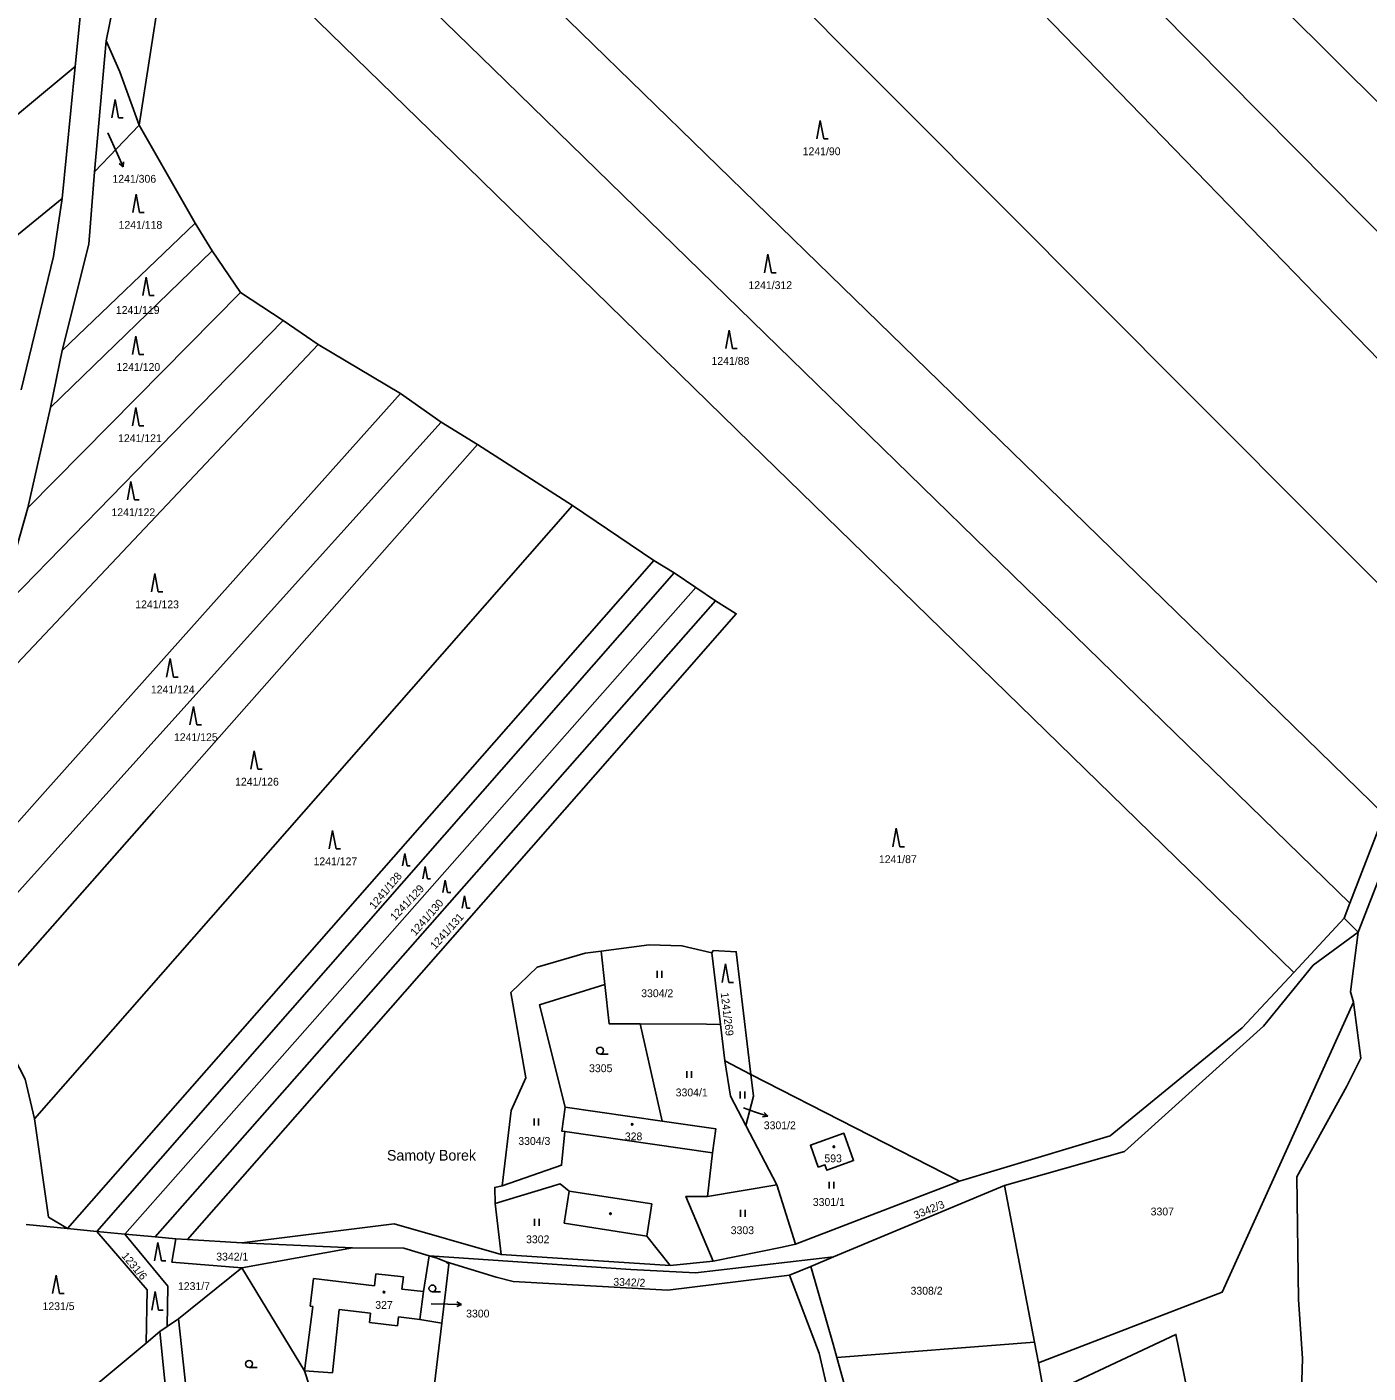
# Model space of a CAD drawing. Extents: x -755528 to -748832, y -1118122 to -1111095.
# Drawn here: x -751708.4 to -751417.4, y -1115510.2 to -1115218.2 of the extents above; entities that cross this region are included whole.
import ezdxf

# ---------------------------------------------------------------- set-up
doc = ezdxf.new("R2010")
doc.units = 0
for name, color, linetype in [('DZ_DO_ostatní', 7, 'Continuous'), ('DZ_DO_PUPFL', 7, 'Continuous'), ('DZ_NAD_PUPFL', 7, 'Continuous'), ('DZ_NAD_ZPF', 7, 'Continuous'), ('legenda barvy', 7, 'Continuous'), ('legenda_text', 7, 'Continuous'), ('TZ_UMVŽST', 7, 'Continuous')]:
    doc.layers.add(name, color=color, linetype=linetype)

msp = doc.modelspace()

# ---------------------------------------------------------------- linework, layer by layer
at = {"layer": 'DZ_DO_ostatní'}
for p, q in [((-751591.68, -1115457.81), (-751559.66, -1115462.42)), ((-751590.75, -1115470.74), (-751572.84, -1115473.52)), ((-751572.84, -1115473.52), (-751573.9, -1115480.5)), ((-751646.21, -1115489.74), (-751646.95, -1115495.69)), ((-751632.98, -1115491.3), (-751646.21, -1115489.74)), ((-751632.67, -1115488.66), (-751632.98, -1115491.3)), ((-751626.71, -1115489.36), (-751632.67, -1115488.66)), ((-751627.02, -1115492), (-751626.71, -1115489.36)), ((-751622.32, -1115492.56), (-751627.02, -1115492)), ((-751646.4, -1115495.76), (-751648.15, -1115509.72)), ((-751646.95, -1115495.69), (-751646.4, -1115495.76)), ((-751642.07, -1115510.15), (-751640.63, -1115496.42)), ((-751640.63, -1115496.42), (-751633.82, -1115497.25)), ((-751633.82, -1115497.25), (-751634.06, -1115499.24)), ((-751634.06, -1115499.24), (-751628, -1115499.98)), ((-751628, -1115499.98), (-751627.76, -1115498)), ((-751627.76, -1115498), (-751623.12, -1115498.57)), ((-751648.15, -1115509.72), (-751642.07, -1115510.15))]:
    msp.add_line(p, q, dxfattribs=at)
at = {"layer": 'DZ_NAD_PUPFL'}
for p, q in [((-751433.56, -1115423.29), (-751422.64, -1115411.55)), ((-751433.56, -1115423.29), (-751422.64, -1115411.55)), ((-751422.64, -1115411.55), (-751419.54, -1115414.55)), ((-751422.64, -1115411.55), (-751419.54, -1115414.55)), ((-751557.93, -1115434.57), (-751559.8, -1115419.02)), ((-751557.93, -1115434.57), (-751559.8, -1115419.02)), ((-751444.76, -1115435.32), (-751433.56, -1115423.29)), ((-751444.76, -1115435.32), (-751433.56, -1115423.29)), ((-751556.98, -1115442.51), (-751557.93, -1115434.57)), ((-751556.98, -1115442.51), (-751557.93, -1115434.57)), ((-751556.98, -1115442.51), (-751551.33, -1115445.41)), ((-751556.98, -1115442.51), (-751551.33, -1115445.41)), ((-751551.33, -1115445.41), (-751506.08, -1115468.61)), ((-751551.33, -1115445.41), (-751506.08, -1115468.61)), ((-751606.8, -1115473.42), (-751605.51, -1115484.51)), ((-751606.8, -1115473.42), (-751605.51, -1115484.51)), ((-751661.75, -1115481.95), (-751628.73, -1115477.88)), ((-751661.75, -1115481.95), (-751628.73, -1115477.88)), ((-751628.73, -1115477.88), (-751605.51, -1115484.51)), ((-751628.73, -1115477.88), (-751605.51, -1115484.51)), ((-751676.07, -1115481.13), (-751673.54, -1115481.27)), ((-751676.07, -1115481.13), (-751673.54, -1115481.27)), ((-751661.75, -1115481.95), (-751673.54, -1115481.27)), ((-751661.75, -1115481.95), (-751673.54, -1115481.27)), ((-751675.5, -1115498.46), (-751661.76, -1115487.42)), ((-751675.5, -1115498.46), (-751661.76, -1115487.42)), ((-751677.97, -1115500.14), (-751675.5, -1115498.46)), ((-751677.97, -1115500.14), (-751675.5, -1115498.46)), ((-751682.56, -1115503.75), (-751679.54, -1115501.22)), ((-751682.56, -1115503.75), (-751679.54, -1115501.22)), ((-751679.54, -1115501.22), (-751677.97, -1115500.14)), ((-751679.54, -1115501.22), (-751677.97, -1115500.14))]:
    msp.add_line(p, q, dxfattribs=at)
for points in [[(-751419.54, -1115414.55), (-751407.22, -1115382.79), (-751394.04, -1115360.16), (-751377.4, -1115333.92), (-751362.51, -1115309.43)], [(-751419.54, -1115414.55), (-751407.22, -1115382.79), (-751394.04, -1115360.16), (-751377.4, -1115333.92), (-751362.51, -1115309.43)], [(-751559.8, -1115419.02), (-751566.3, -1115417.52), (-751573.42, -1115417.33), (-751583.84, -1115418.7)], [(-751559.8, -1115419.02), (-751566.3, -1115417.52), (-751573.42, -1115417.33), (-751583.84, -1115418.7)], [(-751605.29, -1115469.59), (-751603.3, -1115453.25), (-751600.16, -1115446.16), (-751603.44, -1115427.69), (-751597.72, -1115422.18), (-751587.26, -1115419.15), (-751583.84, -1115418.7)], [(-751605.29, -1115469.59), (-751603.3, -1115453.25), (-751600.16, -1115446.16), (-751603.44, -1115427.69), (-751597.72, -1115422.18), (-751587.26, -1115419.15), (-751583.84, -1115418.7)], [(-751506.08, -1115468.61), (-751473.36, -1115458.73), (-751444.76, -1115435.32)], [(-751506.08, -1115468.61), (-751473.36, -1115458.73), (-751444.76, -1115435.32)], [(-751605.29, -1115469.59), (-751606.9, -1115469.96), (-751606.8, -1115473.42)], [(-751605.29, -1115469.59), (-751606.9, -1115469.96), (-751606.8, -1115473.42)], [(-751676.07, -1115481.13), (-751676.95, -1115486.13), (-751661.76, -1115487.42)], [(-751676.07, -1115481.13), (-751676.95, -1115486.13), (-751661.76, -1115487.42)], [(-751704.37, -1115522.93), (-751696.38, -1115515.34), (-751682.56, -1115503.75)], [(-751704.37, -1115522.93), (-751696.38, -1115515.34), (-751682.56, -1115503.75)]]:
    msp.add_lwpolyline(points, dxfattribs=at)
at = {"layer": 'DZ_NAD_ZPF'}
for p, q in [((-751695.96, -1115207.1), (-751697.9, -1115226.76)), ((-751693.71, -1115249.59), (-751691.19, -1115221.19)), ((-751697.9, -1115226.76), (-751700.74, -1115255.4)), ((-751684.06, -1115239.48), (-751693.71, -1115249.59)), ((-751671.87, -1115260.75), (-751684.06, -1115239.48)), ((-751700.75, -1115288.37), (-751671.87, -1115260.75)), ((-751668.19, -1115266.74), (-751671.87, -1115260.75)), ((-751703.29, -1115300.77), (-751668.19, -1115266.74)), ((-751662.09, -1115275.81), (-751668.19, -1115266.74)), ((-751652.8, -1115281.88), (-751662.09, -1115275.81)), ((-751645.18, -1115287.07), (-751652.8, -1115281.88)), ((-751703.29, -1115300.77), (-751700.75, -1115288.37)), ((-751627.38, -1115297.73), (-751645.18, -1115287.07)), ((-751618.49, -1115303.91), (-751627.38, -1115297.73)), ((-751708.2, -1115322.53), (-751703.29, -1115300.77)), ((-751610.66, -1115308.78), (-751618.49, -1115303.91)), ((-751590.04, -1115321.99), (-751610.66, -1115308.78)), ((-751714.69, -1115345.27), (-751708.2, -1115322.53)), ((-751572.38, -1115333.92), (-751590.04, -1115321.99)), ((-751567.96, -1115336.59), (-751572.38, -1115333.92)), ((-751563.25, -1115339.79), (-751567.96, -1115336.59)), ((-751558.99, -1115342.67), (-751563.25, -1115339.79)), ((-751421.37, -1115408.28), (-751413.91, -1115389.05)), ((-751422.64, -1115411.55), (-751421.37, -1115408.28)), ((-751583.84, -1115418.7), (-751583.04, -1115425.93)), ((-751559.51, -1115418.55), (-751559.8, -1115419.02)), ((-751575.36, -1115434.48), (-751570.55, -1115455.6)), ((-751570.55, -1115455.6), (-751591.61, -1115452.56)), ((-751545.69, -1115469.37), (-751552.42, -1115456.49)), ((-751545.69, -1115469.37), (-751560.72, -1115471.93)), ((-751541.61, -1115482.29), (-751545.69, -1115469.37)), ((-751506.08, -1115468.61), (-751541.61, -1115482.29)), ((-751533.42, -1115485.03), (-751496.3, -1115469.51)), ((-751496.3, -1115469.51), (-751489.8, -1115503.52)), ((-751708.59, -1115477.98), (-751699.58, -1115478.87)), ((-751699.58, -1115478.87), (-751693.2, -1115479.48)), ((-751693.2, -1115479.48), (-751687.14, -1115480.07)), ((-751680.58, -1115480.7), (-751676.07, -1115481.13)), ((-751637.78, -1115483.06), (-751661.75, -1115481.95)), ((-751637.78, -1115483.06), (-751661.76, -1115487.42)), ((-751605.51, -1115484.51), (-751568.81, -1115486.87)), ((-751538.31, -1115487.08), (-751533.42, -1115485.03)), ((-751568.81, -1115486.87), (-751559.51, -1115485.93)), ((-751538.31, -1115487.08), (-751542.92, -1115489.01)), ((-751489.8, -1115503.52), (-751532.66, -1115506.86)), ((-751489.8, -1115503.52), (-751488.95, -1115507.97)), ((-751488.95, -1115507.97), (-751487.59, -1115515.27))]:
    msp.add_line(p, q, dxfattribs=at)
for points in [[(-751356.99, -1115292.44), (-751403.05, -1115246.66), (-751490.29, -1115159.94), (-751549.32, -1115101.27), (-751621.58, -1115029.44)], [(-751368.11, -1115310.4), (-751418.59, -1115259.37), (-751499.72, -1115177.37), (-751558.64, -1115117.82), (-751627.48, -1115048.25)], [(-751378.65, -1115327.98), (-751433.41, -1115271.49), (-751504.7, -1115197.94), (-751567.36, -1115133.3), (-751632.94, -1115065.66)], [(-751396.88, -1115357.36), (-751455.66, -1115298.4), (-751517.85, -1115236.02), (-751585.93, -1115167.72), (-751646.49, -1115106.97)], [(-751661.35, -1115148.11), (-751601.74, -1115206.16), (-751534.09, -1115272.02), (-751481.49, -1115323.24), (-751413.91, -1115389.05)], [(-751669.82, -1115166.34), (-751607.26, -1115227.27), (-751542.69, -1115290.14), (-751499.9, -1115331.82), (-751421.37, -1115408.28)], [(-751691.19, -1115221.19), (-751687.13, -1115201.26), (-751678.35, -1115184.67)], [(-751684.06, -1115239.48), (-751677.31, -1115196.13), (-751674.84, -1115188.09)], [(-751433.56, -1115423.29), (-751518.5, -1115340.49), (-751551.38, -1115308.44), (-751612.82, -1115248.55), (-751674.84, -1115188.09)], [(-751691.19, -1115221.19), (-751688.24, -1115227.91), (-751684.06, -1115239.48)], [(-751697.9, -1115226.76), (-751731.21, -1115254.39), (-751799.51, -1115311.05), (-751835.29, -1115340.73)], [(-751700.75, -1115288.37), (-751694.99, -1115265.33), (-751693.71, -1115249.59)], [(-751825.07, -1115356.13), (-751789.36, -1115327.19), (-751716.62, -1115268.27), (-751700.74, -1115255.4)], [(-751700.74, -1115255.4), (-751702.63, -1115267.99), (-751709.62, -1115296.92)], [(-751708.2, -1115322.53), (-751684.62, -1115298.64), (-751662.09, -1115275.81)], [(-751714.69, -1115345.27), (-751676.59, -1115306.24), (-751652.8, -1115281.88)], [(-751720.26, -1115366.54), (-751669.57, -1115312.88), (-751645.18, -1115287.07)], [(-751723.98, -1115405.96), (-751704.43, -1115384.05), (-751654.07, -1115327.64), (-751627.38, -1115297.73)], [(-751721.75, -1115418.48), (-751692.61, -1115386.14), (-751645.58, -1115333.96), (-751618.49, -1115303.91)], [(-751717.48, -1115429.77), (-751680.8, -1115388.23), (-751637.93, -1115339.66), (-751610.66, -1115308.78)], [(-751706.72, -1115455.03), (-751661.77, -1115403.78), (-751618.34, -1115354.25), (-751590.04, -1115321.99)], [(-751699.58, -1115478.87), (-751653.33, -1115426.16), (-751601.34, -1115366.91), (-751572.38, -1115333.92)], [(-751693.2, -1115479.48), (-751651.27, -1115431.64), (-751597.22, -1115369.98), (-751567.96, -1115336.59)], [(-751687.14, -1115480.07), (-751649.2, -1115437.11), (-751592.83, -1115373.29), (-751563.25, -1115339.79)], [(-751680.58, -1115480.7), (-751647.1, -1115442.69), (-751589.01, -1115376.75), (-751558.99, -1115342.67)], [(-751673.54, -1115481.27), (-751643.47, -1115446.98), (-751585.05, -1115380.33), (-751554.51, -1115345.5), (-751558.99, -1115342.67)], [(-751419.54, -1115414.55), (-751429.36, -1115421.75), (-751440.14, -1115434.99), (-751470.24, -1115462.13), (-751496.3, -1115469.51)], [(-751419.54, -1115414.55), (-751421.24, -1115427.49), (-751420.57, -1115429.77)], [(-751551.33, -1115445.41), (-751554.49, -1115418.82), (-751559.51, -1115418.55)], [(-751591.61, -1115452.56), (-751597.18, -1115430.33), (-751583.04, -1115425.93)], [(-751583.04, -1115425.93), (-751582.09, -1115434.45), (-751575.36, -1115434.48)], [(-751706.72, -1115455.03), (-751708.75, -1115446.46), (-751717.48, -1115429.77)], [(-751420.57, -1115429.77), (-751449.07, -1115492.65), (-751488.95, -1115507.97)], [(-751420.57, -1115429.77), (-751418.99, -1115441.92), (-751422.05, -1115448), (-751432.89, -1115467.63), (-751432.55, -1115494.28), (-751431.63, -1115507.06), (-751432.5, -1115535.9), (-751421.13, -1115580.83), (-751423.47, -1115608.79)], [(-751557.93, -1115434.57), (-751560.94, -1115434.55), (-751575.36, -1115434.48)], [(-751552.42, -1115456.49), (-751555.74, -1115450.14), (-751556.98, -1115442.51)], [(-751551.33, -1115445.41), (-751550.77, -1115450.16), (-751552.42, -1115456.49)], [(-751591.61, -1115452.56), (-751592.35, -1115457.71), (-751591.68, -1115457.81), (-751592.39, -1115465.15), (-751605.29, -1115469.59)], [(-751699.58, -1115478.87), (-751703.72, -1115476.38), (-751706.72, -1115455.03)], [(-751560.72, -1115471.93), (-751559.66, -1115462.42), (-751558.92, -1115457.27), (-751570.55, -1115455.6)], [(-751536.73, -1115465.54), (-751535.28, -1115465.03), (-751534.83, -1115466.23), (-751529.05, -1115464.14), (-751531.18, -1115458.19), (-751538.4, -1115460.79), (-751536.73, -1115465.54)], [(-751606.8, -1115473.42), (-751592.68, -1115469.2), (-751590.75, -1115470.74), (-751591.83, -1115477.7), (-751573.9, -1115480.5), (-751568.81, -1115486.87)], [(-751559.51, -1115485.93), (-751565.43, -1115471.91), (-751560.72, -1115471.93)], [(-751682.56, -1115503.75), (-751682.33, -1115492.15), (-751693.2, -1115479.48)], [(-751687.14, -1115480.07), (-751684.64, -1115480.31), (-751680.58, -1115480.7)], [(-751677.97, -1115500.14), (-751677.83, -1115491.36), (-751687.14, -1115480.07)], [(-751621.12, -1115484.77), (-751626.63, -1115483.14), (-751637.78, -1115483.06)], [(-751618.4, -1115499.39), (-751623.12, -1115498.57), (-751622.32, -1115492.56), (-751621.12, -1115484.77)], [(-751617.46, -1115486.07), (-751619.36, -1115485.29), (-751621.12, -1115484.77)], [(-751533.42, -1115485.03), (-751563.32, -1115488.5), (-751577.34, -1115487.74), (-751621.12, -1115484.77)], [(-751559.51, -1115485.93), (-751544.55, -1115482.89), (-751541.61, -1115482.29)], [(-751661.76, -1115487.42), (-751648.15, -1115509.72), (-751643.88, -1115522.84), (-751640.11, -1115523.35), (-751633.12, -1115524.3)], [(-751618.4, -1115499.39), (-751616.86, -1115486.58), (-751617.46, -1115486.07)], [(-751542.92, -1115489.01), (-751569.33, -1115492.21), (-751602.93, -1115490.35), (-751606.57, -1115489.39), (-751617.46, -1115486.07)], [(-751532.66, -1115506.86), (-751533.48, -1115503.93), (-751538.31, -1115487.08)], [(-751551.51, -1115599.11), (-751548.99, -1115593.41), (-751538.03, -1115566.91), (-751532.55, -1115538.63), (-751533.28, -1115519.99), (-751536.54, -1115505.91), (-751542.92, -1115489.01)], [(-751675.5, -1115498.46), (-751673.41, -1115517.8), (-751631.48, -1115543.6)], [(-751633.12, -1115524.3), (-751626.68, -1115525.16), (-751621.58, -1115525.85), (-751618.4, -1115499.39)], [(-751632.22, -1115548.8), (-751677.53, -1115521.34), (-751679.54, -1115501.22)], [(-751487.59, -1115515.27), (-751459.11, -1115501.84), (-751452, -1115536.75), (-751443.8, -1115568.66)], [(-751534.57, -1115567.55), (-751529.01, -1115537.55), (-751529.62, -1115517.73), (-751532.66, -1115506.86)]]:
    msp.add_lwpolyline(points, dxfattribs=at)
at = {"layer": 'legenda barvy'}
for p, q in [((-751690.82, -1115241.11), (-751688.73, -1115245.79)), ((-751688.73, -1115245.79), (-751687.509, -1115248.532)), ((-751687.509, -1115248.532), (-751688.374, -1115247.82)), ((-751687.509, -1115248.532), (-751687.459, -1115247.413)), ((-751552.96, -1115452.65), (-751550.52, -1115453.52)), ((-751550.52, -1115453.52), (-751547.683, -1115454.497)), ((-751547.683, -1115454.497), (-751548.792, -1115454.644)), ((-751547.683, -1115454.497), (-751548.466, -1115453.698)), ((-751620.71, -1115495.22), (-751617.1, -1115495.27)), ((-751617.1, -1115495.27), (-751614.099, -1115495.322)), ((-751614.099, -1115495.322), (-751615.11, -1115495.806)), ((-751614.099, -1115495.322), (-751615.092, -1115494.804))]:
    msp.add_line(p, q, dxfattribs=at)
at = {"layer": 'legenda_text'}
for centre in [(-751577.0868, -1115456.2592), (-751533.3268, -1115461.1292), (-751581.7968, -1115475.6592), (-751630.9168, -1115492.6592)]:
    msp.add_circle(centre, 0.175, dxfattribs=at)
at = {"layer": 'TZ_UMVŽST'}
for p, q in [((-751689.25, -1115233.89), (-751690, -1115237.89)), ((-751688.5, -1115237.89), (-751689.25, -1115233.89)), ((-751688.5, -1115237.89), (-751687.504, -1115237.89)), ((-751536.27, -1115238.45), (-751537.02, -1115242.45)), ((-751535.52, -1115242.45), (-751536.27, -1115238.45)), ((-751535.52, -1115242.45), (-751534.524, -1115242.45)), ((-751684.7, -1115254.42), (-751685.45, -1115258.42)), ((-751683.95, -1115258.42), (-751684.7, -1115254.42)), ((-751683.95, -1115258.42), (-751682.954, -1115258.42)), ((-751547.62, -1115267.49), (-751548.37, -1115271.49)), ((-751546.87, -1115271.49), (-751547.62, -1115267.49)), ((-751546.87, -1115271.49), (-751545.874, -1115271.49)), ((-751682.53, -1115272.47), (-751683.28, -1115276.47)), ((-751681.78, -1115276.47), (-751682.53, -1115272.47)), ((-751681.78, -1115276.47), (-751680.784, -1115276.47)), ((-751684.77, -1115285.25), (-751685.52, -1115289.25)), ((-751684.02, -1115289.25), (-751684.77, -1115285.25)), ((-751556.03, -1115283.93), (-751556.78, -1115287.93)), ((-751555.28, -1115287.93), (-751556.03, -1115283.93)), ((-751684.02, -1115289.25), (-751683.024, -1115289.25)), ((-751555.28, -1115287.93), (-751554.284, -1115287.93)), ((-751684.77, -1115300.7), (-751685.52, -1115304.7)), ((-751684.02, -1115304.7), (-751684.77, -1115300.7)), ((-751684.02, -1115304.7), (-751683.024, -1115304.7)), ((-751685.82, -1115316.76), (-751686.57, -1115320.76)), ((-751685.07, -1115320.76), (-751685.82, -1115316.76)), ((-751685.07, -1115320.76), (-751684.074, -1115320.76)), ((-751680.65, -1115336.75), (-751681.4, -1115340.75)), ((-751679.9, -1115340.75), (-751680.65, -1115336.75)), ((-751679.9, -1115340.75), (-751678.904, -1115340.75)), ((-751677.34, -1115355.21), (-751678.09, -1115359.21)), ((-751676.59, -1115359.21), (-751677.34, -1115355.21)), ((-751676.59, -1115359.21), (-751675.594, -1115359.21)), ((-751672.29, -1115365.57), (-751673.04, -1115369.57)), ((-751671.54, -1115369.57), (-751672.29, -1115365.57)), ((-751671.54, -1115369.57), (-751670.544, -1115369.57)), ((-751659.07, -1115375.22), (-751659.82, -1115379.22)), ((-751658.32, -1115379.22), (-751659.07, -1115375.22)), ((-751658.32, -1115379.22), (-751657.324, -1115379.22)), ((-751642.08, -1115392.51), (-751642.83, -1115396.51)), ((-751641.33, -1115396.51), (-751642.08, -1115392.51)), ((-751519.77, -1115392.03), (-751520.52, -1115396.03)), ((-751519.02, -1115396.03), (-751519.77, -1115392.03)), ((-751641.33, -1115396.51), (-751640.334, -1115396.51)), ((-751626.41, -1115397.51), (-751626.912, -1115400.19)), ((-751625.908, -1115400.19), (-751626.41, -1115397.51)), ((-751519.02, -1115396.03), (-751518.024, -1115396.03)), ((-751625.908, -1115400.19), (-751625.24, -1115400.19)), ((-751622.02, -1115400.34), (-751622.522, -1115403.02)), ((-751621.518, -1115403.02), (-751622.02, -1115400.34)), ((-751621.518, -1115403.02), (-751620.85, -1115403.02)), ((-751617.63, -1115403.27), (-751618.132, -1115405.95)), ((-751617.128, -1115405.95), (-751617.63, -1115403.27)), ((-751617.128, -1115405.95), (-751616.46, -1115405.95)), ((-751613.43, -1115406.69), (-751613.932, -1115409.37)), ((-751612.928, -1115409.37), (-751613.43, -1115406.69)), ((-751612.928, -1115409.37), (-751612.26, -1115409.37)), ((-751571.681, -1115424.47), (-751571.681, -1115422.97)), ((-751570.68, -1115424.47), (-751570.68, -1115422.97)), ((-751556.84, -1115421.45), (-751557.59, -1115425.45)), ((-751556.09, -1115425.45), (-751556.84, -1115421.45)), ((-751556.09, -1115425.45), (-751555.094, -1115425.45)), ((-751584.043, -1115441.02), (-751582.293, -1115441.02)), ((-751565.201, -1115446.19), (-751565.201, -1115444.69)), ((-751564.2, -1115446.19), (-751564.2, -1115444.69)), ((-751553.671, -1115450.63), (-751553.671, -1115449.13)), ((-751552.67, -1115450.63), (-751552.67, -1115449.13)), ((-751598.371, -1115456.52), (-751598.371, -1115455.02)), ((-751597.37, -1115456.52), (-751597.37, -1115455.02)), ((-751534.361, -1115470.21), (-751534.361, -1115468.71)), ((-751533.36, -1115470.21), (-751533.36, -1115468.71)), ((-751553.571, -1115476.34), (-751553.571, -1115474.84)), ((-751552.57, -1115476.34), (-751552.57, -1115474.84)), ((-751598.251, -1115478.29), (-751598.251, -1115476.79)), ((-751597.25, -1115478.29), (-751597.25, -1115476.79)), ((-751679.98, -1115481.88), (-751680.73, -1115485.88)), ((-751679.23, -1115485.88), (-751679.98, -1115481.88)), ((-751679.23, -1115485.88), (-751678.234, -1115485.88)), ((-751702.08, -1115488.97), (-751702.83, -1115492.97)), ((-751701.33, -1115492.97), (-751702.08, -1115488.97)), ((-751701.33, -1115492.97), (-751700.334, -1115492.97)), ((-751680.57, -1115492.56), (-751681.32, -1115496.56)), ((-751679.82, -1115496.56), (-751680.57, -1115492.56)), ((-751620.413, -1115492.62), (-751618.663, -1115492.62)), ((-751679.82, -1115496.56), (-751678.824, -1115496.56)), ((-751660.203, -1115508.99), (-751658.453, -1115508.99))]:
    msp.add_line(p, q, dxfattribs=at)
for centre in [(-751584.0429, -1115440.2698), (-751620.4129, -1115491.8698), (-751660.2029, -1115508.2398)]:
    msp.add_circle(centre, 0.75, dxfattribs=at)

# ---------------------------------------------------------------- texts
at = {"layer": 'DZ_DO_PUPFL'}
for s, p in [('1241/90', (-751540.09, -1115246)), ('1241/306', (-751689.84, -1115251.968)), ('1241/118', (-751688.51, -1115261.97)), ('1241/312', (-751551.86, -1115275.04)), ('1241/119', (-751689.1, -1115280.44)), ('1241/120', (-751688.96, -1115292.8)), ('1241/88', (-751559.87, -1115291.48)), ('1241/121', (-751688.62, -1115308.25)), ('1241/122', (-751690.05, -1115324.31)), ('1241/123', (-751684.89, -1115344.3)), ('1241/124', (-751681.5, -1115362.76)), ('1241/125', (-751676.49, -1115373.12)), ('1241/126', (-751663.23, -1115382.77)), ('1241/127', (-751646.21, -1115400.06)), ('1241/87', (-751523.55, -1115399.58)), ('3304/2', (-751575.12, -1115428.67)), ('3305', (-751586.43, -1115444.94)), ('3304/1', (-751567.64, -1115450.19)), ('3301/2', (-751548.527, -1115457.32)), ('328', (-751578.67, -1115459.73)), ('3304/3', (-751601.79, -1115460.72)), ('593', (-751535.375, -1115464.49)), ('3301/1', (-751537.887, -1115473.96)), ('3307', (-751464.59, -1115476.02)), ('3303', (-751555.7, -1115480.08)), ('3302', (-751600.1, -1115482.06)), ('3342/1', (-751667.32, -1115485.81)), ('1231/7', (-751675.63, -1115492.21)), ('3308/2', (-751516.687, -1115493.21)), ('1231/5', (-751705.01, -1115496.56)), ('327', (-751632.82, -1115496.29)), ('3300', (-751613.1, -1115498.158))]:
    msp.add_text(s, height=1.7, dxfattribs=at).set_placement(p)
for s, rotation, p in [('1241/128', 50, (-751632.988, -1115409.716)), ('1241/129', 47, (-751628.528, -1115412.189)), ('1241/130', 49, (-751624.108, -1115415.487)), ('1241/131', 48, (-751619.828, -1115418.428)), ('1241/269', 277, (-751557.883, -1115427.753)), ('3342/3', 21.999997, (-751515.581, -1115476.868)), ('1231/6', 310, (-751687.961, -1115484.876)), ('3342/2', 358, (-751581.199, -1115491.259))]:
    msp.add_text(s, height=1.7, rotation=rotation, dxfattribs=at).set_placement(p)
at = {"layer": 'legenda barvy'}
msp.add_text('Samoty Borek', height=2.299998, dxfattribs=at).set_placement((-751630.279, -1115464.127))

doc.saveas('drawing.dxf')
